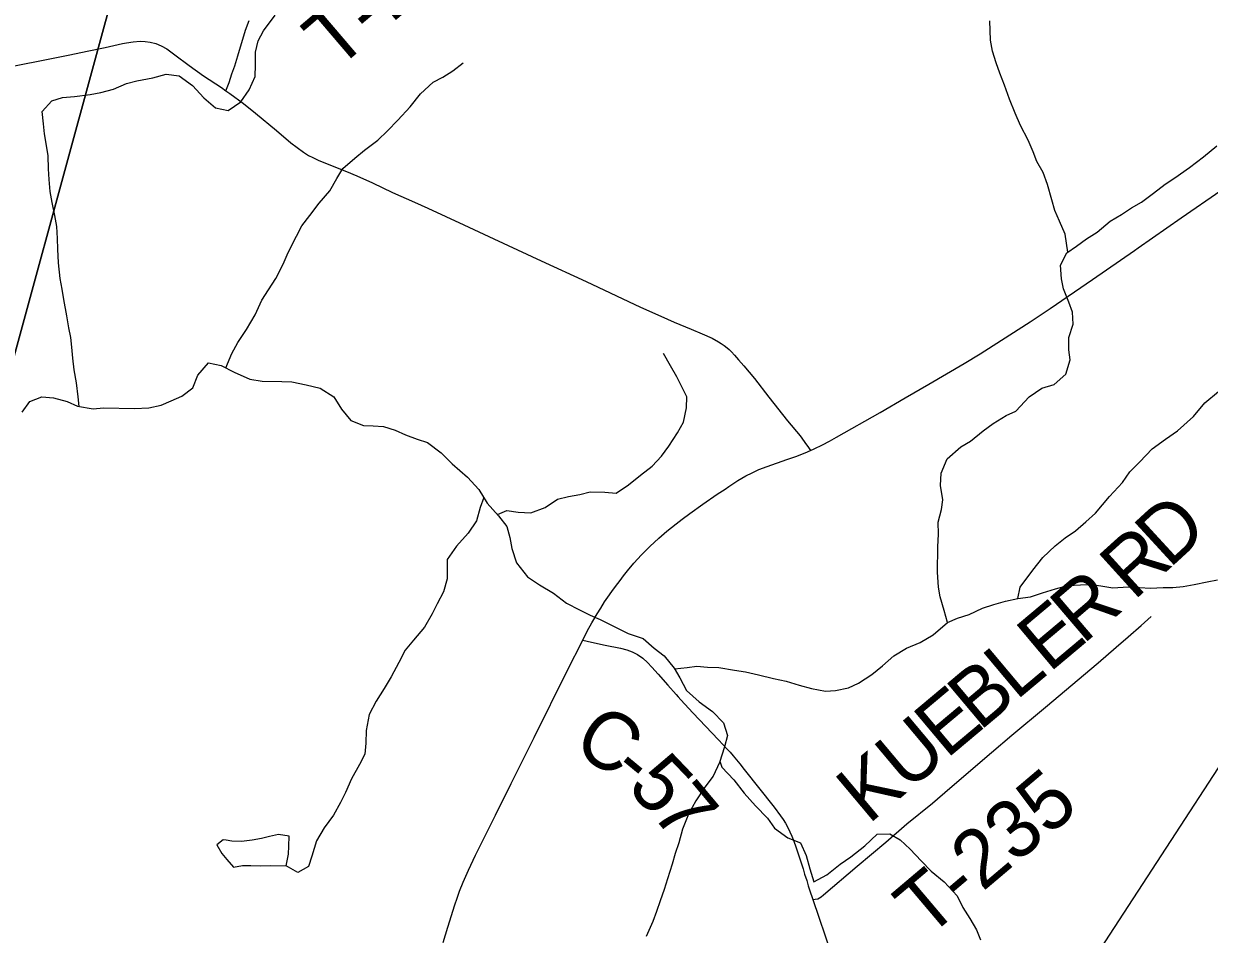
# Model space of a CAD drawing. Extents: x 1442749 to 1756758, y 235267 to 677782.
# Drawn here: x 1572579 to 1578723, y 491473 to 496194 of the extents above; entities that cross this region are included whole.
import ezdxf

# ---------------------------------------------------------------- set-up
doc = ezdxf.new("R2010")
doc.units = 0
for name, color, linetype in [('GM_X_County_Road', 7, 'Continuous'), ('GM_X_County_Road_Text', 7, 'Continuous'), ('GM_X_Minor_Lake', 7, 'Continuous'), ('GM_X_Minor_River', 7, 'Continuous'), ('GM_X_Rail_Line', 7, 'Continuous'), ('GM_X_Township', 7, 'Continuous'), ('GM_X_Township_Road', 7, 'Continuous'), ('GM_X_Township_Road_Text', 7, 'Continuous'), ('GM_X_US_Route', 7, 'Continuous')]:
    doc.layers.add(name, color=color, linetype=linetype)

msp = doc.modelspace()

# ---------------------------------------------------------------- linework, layer by layer
at = {"layer": 'GM_X_County_Road'}
for points in [[(1575476, 492997.4), (1575521.5, 492987.5), (1575591.7, 492972.3), (1575672.1, 492955.6), (1575704.2, 492947), (1575732.3, 492936.7), (1575759.2, 492923.3), (1575786.8, 492904.4), (1575811.8, 492882.5), (1575834.7, 492858.5), (1575867.3, 492821.4), (1575916.1, 492764), (1575959.6, 492715.3), (1575970.6, 492703), (1575983.7, 492689), (1576046.7, 492621.7), (1576180.1, 492481.6), (1576224.6, 492432.7), (1576239.9, 492416.1), (1576255.8, 492397.1), (1576273, 492376.6), (1576290.5, 492355.7), (1576313, 492327.2), (1576467.2, 492131.6), (1576500.8, 492086.8), (1576513.7, 492067.1), (1576526.1, 492048.2), (1576538, 492026.1), (1576549.6, 492004.5), (1576559.5, 491980.7), (1576570, 491955.8), (1576580.3, 491926.4), (1576592.9, 491890.6), (1576617.4, 491812.2), (1576625.9, 491784.7), (1576636.3, 491751.2), (1576644.5, 491724.6), (1576651.5, 491702.8), (1576668.6, 491652.8)], [(1576668.6, 491652.8), (1576763.8, 491373.4)]]:
    msp.add_lwpolyline(points, dxfattribs=at)
at = {"layer": 'GM_X_Minor_Lake'}
for points in [[(1573938.4, 491827.6), (1573951.3, 491887.5), (1573951.9, 491929.6), (1573954.7, 491981.7), (1573898.8, 491990.5), (1573852.5, 491979.1), (1573810.4, 491969.6), (1573762.2, 491960.3), (1573708, 491953), (1573658, 491955.7), (1573628.1, 491960)], [(1573628.1, 491960), (1573612.1, 491962.3), (1573579.7, 491936.7), (1573605, 491892.2), (1573630.6, 491859.8), (1573666.1, 491821.2), (1573712.2, 491828.6), (1573756.3, 491830), (1573806.3, 491827.4), (1573856.4, 491828.7), (1573938.4, 491827.6)]]:
    msp.add_lwpolyline(points, dxfattribs=at)
at = {"layer": 'GM_X_Minor_River'}
for points in [[(1572866.6, 494210), (1572860.7, 494259.7), (1572851.7, 494332), (1572840.7, 494400.2), (1572833.6, 494460.5), (1572828.4, 494516.7), (1572823.1, 494566.8), (1572811.8, 494617.1), (1572802.7, 494679.4), (1572785.9, 494763.8), (1572778.7, 494818), (1572767.5, 494872.3), (1572758.6, 494954.6), (1572755.7, 495024.8), (1572754.5, 495080.9), (1572749.4, 495143.1), (1572740.2, 495199.4), (1572725.2, 495267.8), (1572716, 495324), (1572710.9, 495386.2), (1572707.7, 495442.4), (1572704.6, 495508.6), (1572695.6, 495572.8), (1572686.3, 495623.1), (1572681, 495675.3), (1572674, 495739.5), (1572724.8, 495794.9), (1572779.1, 495812.2), (1572841.3, 495817.4), (1572923.5, 495826.3), (1572977.7, 495837.6), (1573044, 495854.7), (1573110.5, 495883.9), (1573164.8, 495897.2), (1573247.1, 495914.1), (1573317.4, 495933.2), (1573383.4, 495924.3), (1573452.7, 495873.2), (1573511.8, 495810.3), (1573573.1, 495757.3), (1573639, 495744.4), (1573703.7, 495789.6), (1573746.7, 495851.2), (1573777.7, 495920.9), (1573780.6, 495981), (1573779.5, 496047.1), (1573794.4, 496105.1), (1573821.2, 496156.8), (1573882.4, 496238.2)], [(1577989.2, 495008.8), (1577976, 495102), (1577947, 495170.5), (1577921.8, 495225), (1577906.6, 495281.3), (1577883.7, 495359.8), (1577862.6, 495422.2), (1577829.4, 495478.8), (1577810.1, 495529.2), (1577784.9, 495589.7), (1577744, 495666.4), (1577716.9, 495730.9), (1577687.9, 495803.5), (1577661, 495876), (1577637.9, 495938.4), (1577618.6, 495990.8), (1577599.4, 496051.2), (1577588.3, 496109.5), (1577585.7, 496209.8)], [(1573626.4, 494409.2), (1573656.7, 494483.3), (1573687.6, 494541), (1573732.6, 494608.6), (1573777.8, 494684.1), (1573812.9, 494759.8), (1573847.7, 494813.5), (1573884.6, 494873.1), (1573923.7, 494946.7), (1573948.6, 495008.5), (1573991.9, 495092.1), (1574020.7, 495145.9), (1574061.5, 495199.4), (1574110.5, 495262.9), (1574165.5, 495328.3), (1574200.5, 495392), (1574233.2, 495443.6), (1574294.1, 495496.9), (1574344.7, 495538.3), (1574413.5, 495589.5), (1574464.3, 495638.9), (1574517.2, 495694.3), (1574582.2, 495763.6), (1574635.3, 495831), (1574700.2, 495890.3), (1574750.6, 495917.6), (1574803.1, 495949), (1574855.8, 495990.4)], [(1577366.2, 493089.8), (1577349.1, 493152.1), (1577328.1, 493222.6), (1577318.8, 493272.8), (1577313.9, 493351.1), (1577315.8, 493481.3), (1577318.8, 493547.4), (1577317.7, 493609.6), (1577334.7, 493675.5), (1577341.4, 493725.5), (1577330.5, 493799.8), (1577333.4, 493864), (1577364.5, 493937.7), (1577435.5, 494000.9), (1577486, 494030.2), (1577550.8, 494083.5), (1577603.4, 494120.8), (1577670.1, 494162), (1577720.5, 494185.4), (1577789.6, 494258.6), (1577854.3, 494303.8), (1577918.7, 494323), (1577979.5, 494376.3), (1578002.6, 494452.1), (1577995.4, 494502.4), (1577994.3, 494566.5), (1578017.3, 494636.4), (1578014.2, 494698.5), (1577995, 494750.9), (1577967.9, 494819.5), (1577956.7, 494871.7), (1577951.7, 494942), (1577984.7, 495005.6), (1578035.2, 495041), (1578085.8, 495078.4), (1578142.4, 495113.7), (1578209.3, 495171), (1578267.8, 495204.2), (1578320.4, 495239.6), (1578370.9, 495269), (1578433.6, 495316.2), (1578494.3, 495361.5), (1578544.9, 495394.9), (1578619.7, 495448), (1578692.6, 495503.1), (1578761.5, 495560.3)], [(1572571.2, 494179.4), (1572610.1, 494235), (1572672.5, 494260.2), (1572732.4, 494253.4), (1572804.2, 494234.4), (1572858, 494211.6), (1572937.8, 494196.5), (1572992, 494201.8), (1573152.1, 494199.6), (1573226.2, 494202.6), (1573290.5, 494215.7), (1573342.8, 494239.1), (1573397.2, 494262.4), (1573455.9, 494305.7), (1573480.9, 494371.5), (1573535.9, 494434.9), (1573601.8, 494421.9), (1573669.3, 494387), (1573750.9, 494351.8), (1573814.8, 494340.9), (1573916.9, 494339.5), (1573968.9, 494336.8), (1574042.8, 494321.7), (1574114.6, 494304.7)], [(1575033.2, 493649.9), (1575082.3, 493670.1), (1575140.3, 493661.3), (1575206.3, 493658.4), (1575280.8, 493685.5), (1575345.4, 493728.7), (1575401.7, 493742), (1575459.9, 493753.2), (1575514.2, 493766.5), (1575590.2, 493765.4), (1575648.2, 493760.6), (1575712.9, 493803.8), (1575775.7, 493853.1), (1575836.4, 493900.4), (1575883.2, 493951.9), (1575922, 494003.5), (1575967.1, 494073), (1575997.9, 494128.7), (1576013, 494202.7), (1576015.8, 494258.7), (1575988.6, 494311.2), (1575963.3, 494363.7), (1575930.1, 494420.3), (1575895, 494484.9)], [(1574114.6, 494304.7), (1574186, 494259.6), (1574225.1, 494195), (1574274.3, 494136.2), (1574340, 494111.2), (1574390, 494108.5), (1574444, 494105.8), (1574503.8, 494086.9), (1574557.5, 494062.1), (1574617.2, 494039.3), (1574671, 494022.5), (1574742.3, 493969.4), (1574799.6, 493912.5), (1574878.6, 493843.3), (1574937.8, 493778.3), (1574980.8, 493707.6), (1575039.9, 493642.6), (1575083.1, 493587.9), (1575098.3, 493529.6), (1575107.5, 493473.3), (1575132.4, 493398.8), (1575189.4, 493325.9), (1575250.9, 493285), (1575324.4, 493241.9), (1575391.7, 493188.8), (1575459.2, 493155.8), (1575514.9, 493127), (1575566.6, 493104.3), (1575628.2, 493073.4), (1575711.7, 493032.1), (1575789.4, 493007), (1575846.7, 492956.1), (1575898.2, 492917.3), (1575949.3, 492852.5), (1575978.6, 492802), (1576013.7, 492737.4), (1576078.9, 492678.4), (1576148.3, 492627.3), (1576205.5, 492568.4), (1576226.5, 492504), (1576209.7, 492444.1), (1576184.5, 492364.2), (1576151.4, 492292.5), (1576108.5, 492235), (1576061.5, 492165.4), (1576024.4, 492095.8), (1575993.3, 492018), (1575974.2, 491946.1), (1575955.4, 491892.3), (1575938.6, 491836.4), (1575915.4, 491760.5), (1575898.6, 491704.6), (1575877.8, 491646.8), (1575858.9, 491590.9), (1575838.2, 491539.1), (1575805, 491461.4)], [(1577731, 493213.2), (1577743.2, 493273.1), (1577808.6, 493360.3), (1577859.6, 493425.8), (1577924.5, 493487.1), (1577975.2, 493528.5), (1578029.8, 493563.8), (1578082.5, 493611.2), (1578133.2, 493656.6), (1578206.5, 493741.8), (1578273.6, 493815), (1578310.5, 493870.7), (1578363.3, 493922.1), (1578426.3, 493989.4), (1578495.1, 494040.5), (1578557.8, 494083.8), (1578641, 494156.8), (1578700.1, 494228.2), (1578771, 494287.3)], [(1574962.7, 493737.3), (1574944.4, 493686), (1574925.4, 493616.1), (1574882.4, 493552.6), (1574821.4, 493485.3), (1574772.3, 493415.8), (1574773.6, 493365.6), (1574772.9, 493315.5), (1574753.9, 493247.7), (1574720.9, 493186), (1574696.2, 493134.2), (1574655.1, 493064.6), (1574598.1, 492997.2), (1574555.3, 492945.7), (1574522.3, 492882), (1574483.2, 492808.3), (1574446.3, 492746.7), (1574405.3, 492681.1), (1574368.2, 492611.5), (1574353, 492529.5), (1574352.1, 492463.4), (1574347.3, 492407.3), (1574318.4, 492353.6), (1574277.3, 492278), (1574246.3, 492208.2), (1574219.5, 492156.5), (1574184.5, 492090.8), (1574135.5, 492025.3), (1574096.5, 491957.7), (1574071.3, 491877.9), (1574054.5, 491824), (1573999.1, 491792.8), (1573938.4, 491827.6)], [(1575951.2, 492849.2), (1576017.4, 492855.6), (1576067.6, 492862.9), (1576121.6, 492858.2), (1576181.6, 492855.3), (1576261.5, 492842.2), (1576319.4, 492833.4), (1576387.3, 492818.5), (1576465.1, 492799.4), (1576530.9, 492784.5), (1576596.7, 492763.5), (1576660.5, 492746.6), (1576734.4, 492733.6), (1576786.5, 492736.9), (1576852.7, 492750), (1576905.2, 492775.3), (1576973.9, 492820.5), (1577028.6, 492863.9), (1577087.4, 492917.2), (1577154, 492956.4), (1577224.5, 492985.5), (1577291.2, 493024.6), (1577366.2, 493089.8), (1577418.6, 493111.1), (1577478.9, 493130.3), (1577547.5, 493163.5), (1577605.8, 493182.7), (1577666.1, 493199.9), (1577730.4, 493213.1), (1577796.6, 493222.2), (1577858.9, 493243.4), (1577925.3, 493264.5), (1577989.6, 493281.7), (1578055.7, 493284.8), (1578115.8, 493286), (1578171.7, 493277.2), (1578223.7, 493268.5), (1578301.8, 493273.5), (1578361.8, 493270.6), (1578417.8, 493267.9), (1578484, 493271), (1578534, 493270.3), (1578588.1, 493275.6), (1578644.3, 493286.8), (1578712.6, 493299.9), (1578764.8, 493311.2)], [(1576186.6, 492371), (1576196.1, 492340), (1576259.2, 492273), (1576312.3, 492204.1), (1576371.4, 492139.2), (1576432.5, 492074.2), (1576469.8, 492023.6), (1576539.1, 491972.5), (1576604.8, 491947.6), (1576633.9, 491881), (1576652.9, 491812.6), (1576674, 491744.2), (1576740.6, 491781.4), (1576809.4, 491836.5), (1576866, 491873.8), (1576936.9, 491931), (1577001.9, 491992.3), (1577068, 491993.4), (1577121.6, 491962.6), (1577172.9, 491913.8), (1577230.1, 491852.9), (1577281.4, 491800), (1577348.7, 491745), (1577415.7, 491671.9), (1577444.8, 491611.4), (1577482, 491554.8), (1577517.2, 491496.1), (1577536.5, 491443.8)]]:
    msp.add_lwpolyline(points, dxfattribs=at)
at = {"layer": 'GM_X_Rail_Line'}
msp.add_lwpolyline([(1578108.7, 491319.4), (1579209.3, 493009.3), (1579670.4, 493711.6), (1579933.8, 494119.5), (1580728.9, 495339.1), (1581084.4, 495886.3), (1581258.7, 496160.4), (1581314.5, 496255.7), (1581400.1, 496409.4), (1581464.3, 496536.5), (1581536.8, 496687.1), (1581601.9, 496833.9), (1581644.6, 496934.7), (1581695.3, 497066.6), (1581769.5, 497275.8), (1581860.7, 497566.8), (1581889.6, 497667), (1581905.3, 497736.9), (1581916.3, 497781), (1581953.4, 497891.5), (1582071.7, 498300.6), (1582184.8, 498661.3), (1582585.2, 500008.7), (1583033.7, 501494.5)], dxfattribs=at)
at = {"layer": 'GM_X_Township'}
for points in [[(1574678.9, 502300.3), (1573761.6, 498985.6), (1572955, 496034.6), (1572409.7, 494039.3), (1571163.6, 489560), (1570397.4, 489739.7), (1565724.7, 490835.9), (1562239.9, 491653.5), (1557897.1, 492683), (1551075.3, 494300.3), (1546804.5, 495312.8), (1545137.5, 495708), (1545013, 495737.5), (1545078, 496425), (1545352.6, 499330.6), (1545798, 504043.7)], [(1600345.8, 496373.5), (1594192.3, 493385.5), (1589677.2, 491347.3), (1589558.2, 491293.5), (1586640.8, 487790.7), (1583852.1, 484442.3), (1583514, 484036.3), (1582700.5, 483059.6), (1581429.2, 481533.2), (1577421.8, 482441.6), (1577047.1, 482526.6), (1571453.4, 483622.3), (1569627.6, 483980), (1570529.4, 487255.9), (1571153.8, 489524.4), (1571163.6, 489560), (1572409.7, 494039.3), (1572955, 496034.6), (1573761.6, 498985.6), (1574678.9, 502300.3)]]:
    msp.add_lwpolyline(points, dxfattribs=at)
at = {"layer": 'GM_X_Township_Road'}
for points in [[(1573625.6, 495846.8), (1573642.6, 495888.5), (1573657.5, 495934.8), (1573672, 495975.9), (1573688.6, 496026.8), (1573728.3, 496160.7), (1573746.9, 496209.9)], [(1572521.5, 495973.7), (1572705, 496010), (1572817.5, 496032.8), (1572907.3, 496051.5), (1573000.3, 496071.4), (1573090.1, 496090.9), (1573112.1, 496094.6)], [(1573112.1, 496094.6), (1573145.2, 496100.1), (1573181.5, 496103.3), (1573208, 496102.6), (1573234.3, 496098.6), (1573263.2, 496090.8), (1573290.8, 496079.6), (1573319.9, 496063.6), (1573362.6, 496032.7), (1573435.9, 495977.4), (1573510, 495923.3), (1573603.3, 495862.6), (1573625.6, 495846.8)], [(1573625.6, 495846.8), (1573646.7, 495832.9), (1573718.2, 495780.1), (1573780.3, 495730.8), (1573888.7, 495640.7), (1573963.6, 495577), (1573996.2, 495551.5), (1574028.1, 495527.7), (1574055.2, 495511.1), (1574077.3, 495500.5), (1574105.4, 495487.4), (1574159.9, 495464.9), (1574251.4, 495428.6), (1574305.8, 495405.5), (1574385.9, 495368.2), (1574489.5, 495319.6), (1574603.5, 495269.6), (1574672.3, 495238.5), (1574859.6, 495151.1), (1575014.5, 495079.5), (1575261.1, 494964), (1575493.5, 494856.9), (1575775.9, 494725.1), (1575880, 494676.9), (1575949, 494646.6), (1576037, 494610.6), (1576094.6, 494586.7), (1576146.3, 494562.8), (1576180.1, 494544.8), (1576193.7, 494536.6), (1576208.2, 494526), (1576223.5, 494513.7), (1576234.3, 494504.7), (1576246.3, 494493), (1576262.8, 494476.2), (1576283.2, 494452), (1576310.7, 494420.1), (1576366.3, 494354.3), (1576440.8, 494258.5), (1576537.8, 494134.9), (1576602.5, 494056.4), (1576636.2, 494011.2), (1576642, 494002.7), (1576656.5, 493981.3)], [(1576668.6, 491652.8), (1576681, 491654.1), (1576694.2, 491657.1), (1576702.3, 491660.9), (1576710.7, 491666.9), (1576723.8, 491676.6), (1576898.6, 491825.7), (1577046.2, 491951), (1577155.8, 492045), (1577287.7, 492153.2), (1577377.8, 492229.6), (1577595, 492414.9), (1577699.8, 492504.5), (1577873.6, 492649.5), (1578146.3, 492880.9), (1578241.1, 492961.8), (1578302.8, 493015.7), (1578370.1, 493073.3), (1578420.9, 493119.7)]]:
    msp.add_lwpolyline(points, dxfattribs=at)
at = {"layer": 'GM_X_US_Route'}
for points in [[(1578335.7, 495018.5), (1578354.8, 495031.6), (1578578, 495187.6), (1578987.9, 495471.4), (1579121.7, 495561.8), (1579183.5, 495603.6), (1579196.7, 495612.1), (1579243.9, 495642.8), (1579300, 495676.6), (1579350, 495704.2), (1579403.3, 495733.5), (1579467.1, 495766.8), (1579564.9, 495812.5), (1579778.1, 495905.9), (1579886.2, 495954.7)], [(1577688.6, 494580.1), (1577794.4, 494647.7), (1577898.3, 494716.8), (1578117.2, 494867.5), (1578335.7, 495018.5)], [(1574925.3, 491893.9), (1575023.7, 492090.2), (1575104.8, 492254.7), (1575223.4, 492492.2), (1575395.6, 492838.9), (1575476, 492997.4), (1575499.4, 493043.7), (1575522.9, 493086.8), (1575550.8, 493134.9), (1575569.4, 493164.3), (1575589.3, 493195.7), (1575606.5, 493220.9), (1575626.2, 493249.7), (1575645.8, 493276.4), (1575668.9, 493307.7), (1575687.3, 493331.2), (1575707.2, 493356.6), (1575741, 493396.5), (1575780.7, 493439.9), (1575801.1, 493460.7), (1575824.3, 493484.2), (1575869.5, 493526.7), (1575911.5, 493562.9), (1575960.3, 493601.2), (1575991.1, 493624.5), (1576030.8, 493654.5), (1576097.4, 493702.2), (1576172.8, 493754.4), (1576213.8, 493781.4), (1576233, 493794), (1576279.3, 493824.8), (1576321.5, 493849.6), (1576353.2, 493866), (1576388.9, 493882), (1576431.5, 493898.7), (1576533.9, 493934.5), (1576580.1, 493950.7), (1576629.3, 493969.6), (1576656.5, 493981.3), (1576674.7, 493989.1), (1576719.2, 494010.6), (1576754.2, 494029.5), (1576791.5, 494049.6), (1577016.7, 494178.1), (1577146.9, 494254.3), (1577269.1, 494324.7), (1577453.3, 494432), (1577534.6, 494481.7), (1577688.6, 494580.1)], [(1574751.8, 491430.7), (1574776.2, 491509.9), (1574812.8, 491625.6), (1574824.8, 491659.7), (1574837.8, 491696.6), (1574855.7, 491742.2), (1574869.4, 491773.9), (1574883, 491805.2), (1574919.5, 491882.2), (1574925.3, 491893.9)]]:
    msp.add_lwpolyline(points, dxfattribs=at)

# ---------------------------------------------------------------- texts
at = {"layer": 'GM_X_County_Road_Text'}
for s, rotation, p in [('C', 326.90422, (1575412, 492432.4)), ('5', 313.65307, (1575699.3, 492231)), ('-', 320.43929, (1575611.2, 492303.1)), ('7', 309.9595, (1575823.4, 492101.1))]:
    msp.add_text(s, height=300, rotation=rotation, dxfattribs=at).set_placement(p)
at = {"layer": 'GM_X_Township_Road_Text'}
for s, rotation, p in [('T-110', 40.45633, (1574196.2, 495947.6)), ('D', 42.58532, (1578515, 493365.3)), ('R', 42.17233, (1578330.7, 493198.3)), ('R', 40.45969, (1578066.6, 492971.1)), ('E', 40.01578, (1577892.9, 492825.2)), ('B', 40.01073, (1577532.2, 492522.5)), ('L', 40.00722, (1577720.9, 492680.9)), ('E', 40.0086, (1577360.3, 492378.2)), ('U', 40.01303, (1577158.1, 492208.5)), ('K', 40.00939, (1576955.9, 492038.7)), ('T-235', 40.23667, (1577258.3, 491446.1))]:
    msp.add_text(s, height=300, rotation=rotation, dxfattribs=at).set_placement(p)

doc.saveas('drawing.dxf')
